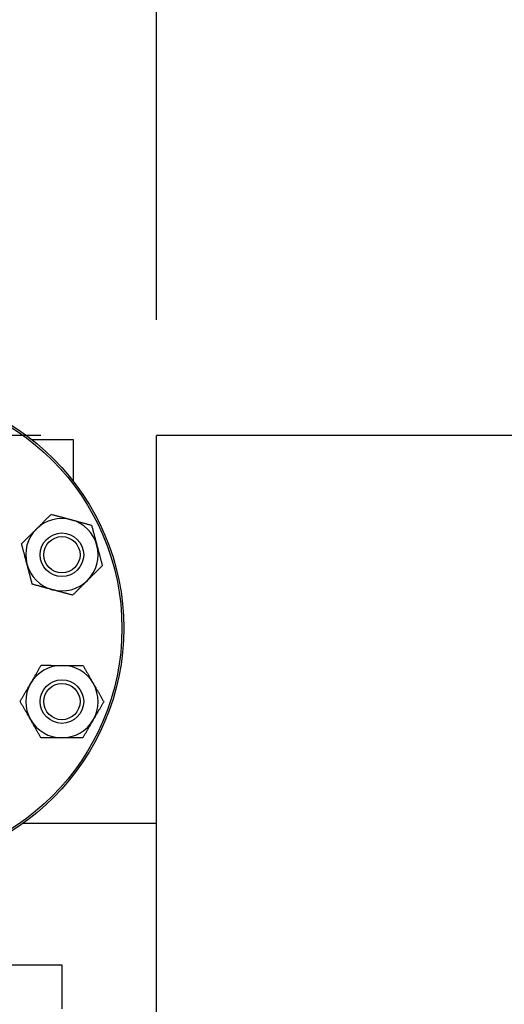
# Model space of a CAD drawing. Header units: inches. Extents: x 24 to 1128, y -58 to 748.
# Tile 358 of 656: x 492 to 500, y 686 to 703. Entities that reach past the tile are written whole.
import ezdxf

# ---------------------------------------------------------------- set-up
doc = ezdxf.new("R2010")
doc.units = ezdxf.units.IN
doc.header["$LTSCALE"] = 32
doc.header["$MEASUREMENT"] = 0
doc.layers.add('Dimension (ANSI)', color=7, linetype='Continuous', lineweight=25)
doc.layers.add('Visible (ANSI)', color=7, linetype='Continuous', lineweight=30)
doc.styles.add('Note Text (ANSI)', font='tahoma.ttf')
doc.dimstyles.new('SB Fraction-16 (ANSI)', dxfattribs={"dimscale": 32, "dimtxt": 0.125, "dimasz": 0.098425, "dimexe": 0.125, "dimexo": 0.0625, "dimgap": 0.031496, "dimtad": 0, "dimtih": 1, "dimtoh": 1, "dimdec": 4, "dimrnd": 1e-08, "dimzin": 0, "dimdsep": 46, "dimlunit": 5, "dimtxsty": 'Note Text (ANSI)', "dimcen": 0.09, "dimdle": 0.393701, "dimclrd": 256, "dimclre": 256, "dimclrt": 256, "dimadec": 0, "dimazin": 3, "dimtfac": 0.96, "dimtofl": 0, "dimtmove": 0, "dimatfit": 3, "dimfxl": 1, "dimfrac": 2, "dimtolj": 1, "dimtzin": 12, "dimlwd": -1, "dimlwe": -1, "dimarcsym": 0})

# ---------------------------------------------------------------- blocks, each defined once
blk = doc.blocks.new('*D18')
at = {"layer": 'Defpoints', "color": 0, "transparency": 16777216}
for p in [(727.281, 715.597), (494.281, 695.44), (727.281, 695.44)]:
    blk.add_point(p, dxfattribs=at)
at = {"layer": 'Dimension (ANSI)', "transparency": 16777216}
for p, q in [((494.281, 697.44), (494.281, 719.597)), ((727.281, 697.44), (727.281, 719.597)), ((497.43, 715.597), (605.57, 715.597)), ((724.131, 715.597), (615.991, 715.597))]:
    blk.add_line(p, q, dxfattribs=at)
for points in [[(497.43, 716.122), (497.43, 715.072), (494.281, 715.597)], [(724.131, 716.122), (724.131, 715.072), (727.281, 715.597)]]:
    blk.add_solid(points, dxfattribs=at)
at = {"layer": 'Dimension (ANSI)', "transparency": 16777216, "insert": (606.578, 717.681), "char_height": 4, "attachment_point": 1, "style": 'Note Text (ANSI)'}
blk.add_mtext('\\A1;233', dxfattribs=at)
blk = doc.blocks.new('*D19')
at = {"layer": 'Defpoints', "color": 0, "transparency": 16777216}
for p in [(494.281, 695.44), (330.501, 563.44), (494.281, 563.44)]:
    blk.add_point(p, dxfattribs=at)
at = {"layer": 'Dimension (ANSI)', "transparency": 16777216}
for p, q in [((492.281, 695.44), (326.501, 695.44)), ((330.501, 692.29), (330.501, 632.531)), ((330.501, 566.589), (330.501, 626.349)), ((492.281, 563.44), (326.501, 563.44))]:
    blk.add_line(p, q, dxfattribs=at)
for points in [[(329.976, 692.29), (331.026, 692.29), (330.501, 695.44)], [(329.976, 566.589), (331.026, 566.589), (330.501, 563.44)]]:
    blk.add_solid(points, dxfattribs=at)
at = {"layer": 'Dimension (ANSI)', "transparency": 16777216, "insert": (326.421, 631.523), "char_height": 4, "attachment_point": 1, "style": 'Note Text (ANSI)'}
blk.add_mtext('\\A1;132', dxfattribs=at)

msp = doc.modelspace()

# ---------------------------------------------------------------- linework, layer by layer
at = {"layer": 'Visible (ANSI)'}
for p, q in [((492.12619, 695.37154), (492.83909, 695.37154)), ((492.83909, 695.37154), (492.83909, 694.65934)), ((494.28063, 563.43978), (494.28063, 695.43978)), ((512.42313, 695.43978), (494.28063, 695.43978)), ((494.28063, 688.75228), (491.97248, 688.75228)), ((492.64909, 686.30404), (487.16022, 686.30404)), ((492.64909, 685.55404), (492.64909, 686.30404))]:
    msp.add_line(p, q, dxfattribs=at)
for centre, radius in [((489.58909, 692.11904), 4.125), ((489.58909, 692.11904), 4.09375), ((492.64713, 693.38572), 0.37513), ((492.64713, 693.38572), 0.375), ((492.64713, 693.38572), 0.3125), ((492.64713, 690.85236), 0.37513), ((492.64713, 690.85236), 0.375), ((492.64713, 690.85236), 0.3125)]:
    msp.add_circle(centre, radius, dxfattribs=at)
for centre, start, end in [((492.64713, 693.38572), 74.836782, 134.836782), ((492.64713, 693.38572), 14.836782, 74.836782), ((492.64713, 693.38572), 134.836782, 194.836782), ((492.64713, 693.38572), 314.836782, 14.836782), ((492.64713, 693.38572), 194.836782, 254.836782), ((492.64713, 693.38572), 254.836782, 314.836782), ((492.64713, 690.85236), 89.836782, 149.836782), ((492.64713, 690.85236), 29.836782, 89.836782), ((492.64713, 690.85236), 149.836782, 209.836782), ((492.64713, 690.85236), 329.836782, 29.836782), ((492.64713, 690.85236), 209.836782, 269.836782), ((492.64713, 690.85236), 269.836782, 329.836782)]:
    msp.add_arc(centre, 0.625, start, end, dxfattribs=at)
for points in [[(492.20645, 693.82892), (492.32521, 693.947), (492.46233, 694.08335)], [(492.46233, 694.08335), (492.64898, 694.03277), (492.81061, 693.98896)], [(492.81061, 693.98896), (492.97225, 693.94516), (493.15889, 693.89458)], [(491.95057, 693.57449), (492.0877, 693.71084), (492.20645, 693.82892)], [(493.15889, 693.89458), (493.20841, 693.70765), (493.25129, 693.54576)], [(492.04297, 693.22568), (492.00009, 693.38757), (491.95057, 693.57449)], [(493.25129, 693.54576), (493.29418, 693.38388), (493.34369, 693.19695)], [(492.13537, 692.87687), (492.08585, 693.0638), (492.04297, 693.22568)], [(493.34369, 693.19695), (493.20657, 693.0606), (493.08781, 692.94252)], [(493.08781, 692.94252), (492.96906, 692.82444), (492.83193, 692.6881)], [(492.48365, 692.78248), (492.32201, 692.82629), (492.13537, 692.87687)], [(492.83193, 692.6881), (492.64529, 692.73868), (492.48365, 692.78248)], [(492.10676, 691.1664), (492.19091, 691.31119), (492.28807, 691.47838)], [(492.28807, 691.47838), (492.48145, 691.47783), (492.64891, 691.47736)], [(492.64891, 691.47736), (492.81638, 691.47688), (493.00976, 691.47633)], [(493.00976, 691.47633), (493.10597, 691.30858), (493.18929, 691.16332)], [(491.92545, 690.85441), (492.02261, 691.02161), (492.10676, 691.1664)], [(493.18929, 691.16332), (493.27261, 691.01805), (493.36882, 690.8503)], [(492.10498, 690.5414), (492.02166, 690.68667), (491.92545, 690.85441)], [(493.36882, 690.8503), (493.27165, 690.68311), (493.18751, 690.53832)], [(492.28451, 690.22839), (492.1883, 690.39613), (492.10498, 690.5414)], [(493.18751, 690.53832), (493.10336, 690.39353), (493.00619, 690.22633)], [(492.64535, 690.22736), (492.47788, 690.22784), (492.28451, 690.22839)], [(493.00619, 690.22633), (492.81282, 690.22688), (492.64535, 690.22736)]]:
    msp.add_rational_spline(points, [1, 1.0379548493, 1], degree=2, dxfattribs=at)

# ---------------------------------------------------------------- dimensions: what is measured, and where the dimension line sits
at = {"layer": 'Dimension (ANSI)'}
dim = msp.add_linear_dim(base=(727.28063, 715.59726), p1=(494.28063, 695.43978), p2=(727.28063, 695.43978), dimstyle='SB Fraction-16 (ANSI)', override={"dimgap": 0.031496, "dimtih": 0, "dimtoh": 0, "dimdec": 4, "dimtol": 0, "dimlim": 0, "dimtp": 0, "dimtm": 0, "dimtdec": 2, "dimatfit": 1}, dxfattribs=at)
dim.commit()
dim.dimension.update_dxf_attribs({"geometry": '*D18', "text_midpoint": (610.78063, 715.59726), "dimtype": 160})
dim = msp.add_linear_dim(base=(330.50111, 563.43978), p1=(494.28063, 695.43978), p2=(494.28063, 563.43978), angle=90, dimstyle='SB Fraction-16 (ANSI)', override={"dimgap": 0.031496, "dimdec": 4, "dimtol": 0, "dimlim": 0, "dimtp": 0, "dimtm": 0, "dimtdec": 2, "dimatfit": 1}, dxfattribs=at)
dim.commit()
dim.dimension.update_dxf_attribs({"geometry": '*D19', "text_midpoint": (330.50111, 629.43978), "dimtype": 160})

doc.saveas('drawing.dxf')
